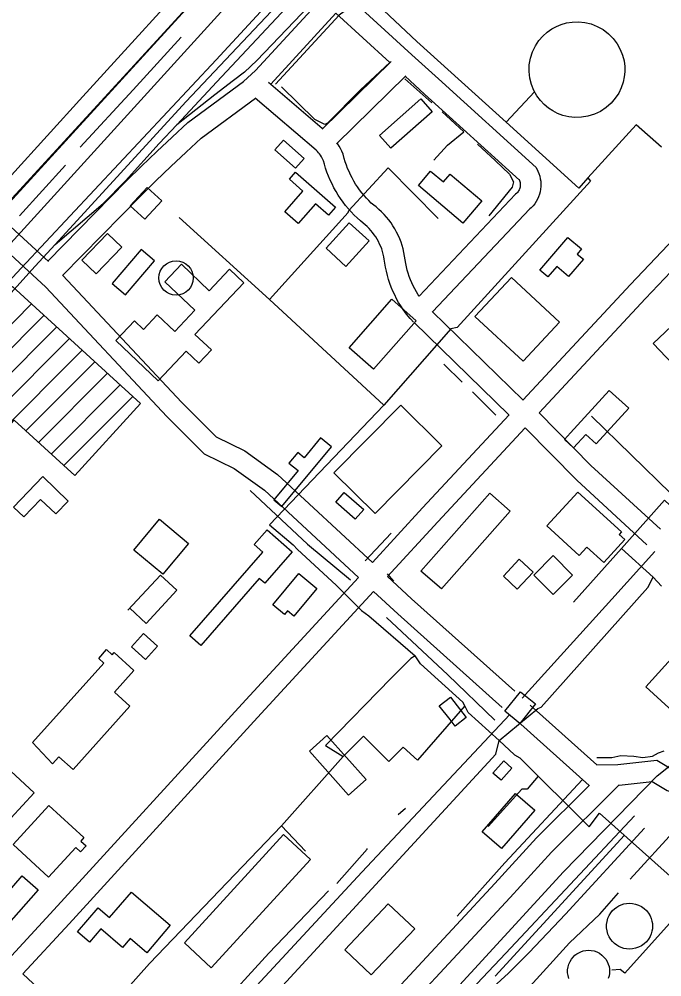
# Model space of a CAD drawing. Extents: x 3355677 to 3393573, y 612928 to 638357.
# Drawn here: x 3381754 to 3382690, y 621756 to 623152 of the extents above; entities that cross this region are included whole.
import ezdxf

# ---------------------------------------------------------------- set-up
doc = ezdxf.new("R2010")
doc.units = 0
for name, color, linetype in [('V-BLDG-OTLN', 7, 'Continuous'), ('V-DOMW-TANK', 7, 'Continuous'), ('V-RAIL-TRAK', 7, 'Continuous'), ('V-ROAD-CNTR', 7, 'Continuous'), ('V-SITE-OTLN', 7, 'Continuous'), ('V-TOPO-SHOR', 7, 'Continuous'), ('V-UTIL-LINE', 7, 'Continuous')]:
    doc.layers.add(name, color=color, linetype=linetype)

msp = doc.modelspace()

# ---------------------------------------------------------------- linework, layer by layer
at = {"layer": 'V-BLDG-OTLN'}
for p, q in [((3381632.8, 622597.8), (3381771.6, 622737.2)), ((3381651.3, 622580.9), (3381790, 622720.4)), ((3381669.8, 622564), (3381808.5, 622703.5)), ((3381688.3, 622547.2), (3381826.9, 622686.6)), ((3381706.8, 622530.3), (3381845.4, 622669.7)), ((3381763.4, 622551.8), (3381863.8, 622652.8)), ((3381781.9, 622534.9), (3381882.3, 622635.9)), ((3381800.4, 622518.1), (3381900.8, 622619)), ((3381818.8, 622501.2), (3381919.2, 622602.1))]:
    msp.add_line(p, q, dxfattribs=at)
for points in [[(3382278.8, 622982.9), (3382339.1, 623036.1), (3382355.6, 623017.3), (3382295.4, 622964.2)], [(3382156.6, 622935.1), (3382126.5, 622961.7), (3382138.9, 622975.8), (3382169.1, 622949.2)], [(3382400.5, 622854.9), (3382335.7, 622909.8), (3382353.4, 622930.7), (3382372.1, 622914.9), (3382381.9, 622926.4), (3382428, 622887.3)], [(3382140.7, 622871.3), (3382167.2, 622901.4), (3382147.5, 622918.9), (3382156.6, 622929.2), (3382214.5, 622878), (3382204.4, 622866.5), (3382185.7, 622883), (3382160.2, 622854.1)], [(3381915.7, 622880.2), (3381936.9, 622860.7), (3381961.4, 622887.4), (3381940.1, 622906.9)], [(3382200.9, 622818.2), (3382234.6, 622855.4), (3382263.6, 622829), (3382230, 622791.8)], [(3381903.3, 622819.9), (3381866.1, 622781), (3381845.2, 622800.9), (3381882.4, 622839.8)], [(3382512.7, 622786.3), (3382553.5, 622834.1), (3382573.3, 622817.2), (3382567.1, 622809.8), (3382576, 622802.2), (3382554.5, 622777), (3382537.2, 622791.8), (3382524.1, 622776.5)], [(3381931.6, 622816.4), (3381889.1, 622766.8), (3381908.5, 622750.2), (3381951, 622799.8)], [(3381894.4, 622683.5), (3381956.4, 622625.1), (3381996.9, 622668), (3382015.6, 622650.4), (3382033.9, 622669.9), (3382009.8, 622692.6), (3382080.9, 622768), (3382060.2, 622787.5), (3382030.8, 622756.3), (3381990.1, 622794.8), (3381966, 622769.3), (3382009.8, 622728), (3381980.5, 622696.8), (3381954.8, 622721), (3381934.9, 622699.9), (3381921.7, 622712.5)], [(3382418, 622718.9), (3382471, 622775.8), (3382541.1, 622710.5), (3382488.1, 622653.6)], [(3381744, 622762.5), (3381930.6, 622591.7), (3381834.7, 622486.7), (3381746.3, 622567.4), (3381709.9, 622527.4), (3381586, 622640.5), (3381603.5, 622659.6), (3381614.1, 622649.9), (3381636.3, 622674.2), (3381649.8, 622661.8)], [(3382234.6, 622672.9), (3382296.6, 622743.8), (3382332.2, 622712.6), (3382270.2, 622641.7)], [(3382713.2, 622712.9), (3382836.5, 622583.3), (3382801.2, 622549.7), (3382677.9, 622679.4)], [(3382557, 622548.9), (3382613.7, 622610.9), (3382642, 622585), (3382594.6, 622533), (3382579.6, 622546.7), (3382561.6, 622526.9), (3382548.2, 622539.2)], [(3382369.9, 622530.1), (3382272.4, 622431.2), (3382212.4, 622490.5), (3382309.9, 622589.3)], [(3382160.1, 622493.9), (3382124.7, 622451.4), (3382136.4, 622441.7), (3382208.7, 622528.5), (3382193, 622541.6), (3382169.1, 622512.8), (3382159.8, 622520.5), (3382146.9, 622505)], [(3381745.6, 622440.8), (3381788.1, 622485.1), (3381825.1, 622449.5), (3381807.1, 622430.7), (3381785, 622451.9), (3381760.5, 622426.5)], [(3382227.5, 622462.1), (3382255.8, 622437.3), (3382243.4, 622423.1), (3382215.1, 622447.9)], [(3382339, 622347.5), (3382439.4, 622461.1), (3382469.2, 622434.7), (3382369.3, 622321.7)], [(3382567.7, 622462.6), (3382631.3, 622404.4), (3382628.1, 622400.9), (3382636.4, 622393.4), (3382605.9, 622360), (3382581.2, 622382.5), (3382570, 622370.2), (3382522.7, 622413.3)], [(3381958.2, 622423.1), (3382000.7, 622387.7), (3381963.2, 622342.7), (3381920.7, 622378.1)], [(3382002.5, 622253), (3382108.8, 622375.2), (3382096.3, 622386.1), (3382114.9, 622407.5), (3382151.6, 622375.6), (3382111.7, 622329.7), (3382103.6, 622336.7), (3382018.6, 622239)], [(3382459.6, 622339.8), (3382482.6, 622364.6), (3382502.7, 622345.9), (3382479.7, 622321.1)], [(3382503.7, 622341.6), (3382532, 622313.3), (3382560.3, 622341.6), (3382532, 622369.9)], [(3382123.2, 622298.4), (3382161.5, 622344.1), (3382187.7, 622322.2), (3382153.9, 622281.8), (3382144.9, 622289.4), (3382140.4, 622284)], [(3381912.1, 622290.2), (3381959.9, 622341.6), (3381983.7, 622319.5), (3381938.6, 622271), (3381914.8, 622293.1)], [(3381917.4, 622237.1), (3381935.1, 622256.5), (3381955.4, 622238.1), (3381937.7, 622218.6)], [(3381773.3, 622097.5), (3381877.2, 622213.2), (3381869.6, 622220), (3381881, 622232.8), (3381889.3, 622225.4), (3381892, 622228.4), (3381920.9, 622202.5), (3381892.4, 622170.7), (3381915.1, 622150.4), (3381832.2, 622058.1), (3381811.7, 622076.5), (3381802.4, 622066.1)], [(3382666.8, 622178.6), (3382704, 622219.3), (3382739.4, 622187), (3382713.5, 622158.7), (3382723.2, 622149.9), (3382711.9, 622137.5)], [(3382381.7, 622130.8), (3382366, 622150.8), (3382382.3, 622163.5), (3382405.2, 622134), (3382389, 622121.3)], [(3382461.3, 622143.2), (3382484.4, 622171.5), (3382506.3, 622153.7), (3382483.3, 622125.3)], [(3382202.3, 622107.4), (3382259.3, 622043.3), (3382233.8, 622020.5), (3382176.7, 622084.6)], [(3382444.1, 622052.7), (3382459.8, 622070.5), (3382471.6, 622060.1), (3382456, 622042.3)], [(3381775.5, 622024), (3381724.1, 621968.3), (3381690.1, 621999.7), (3381741.5, 622055.4)], [(3382505, 621998.9), (3382456.4, 621943), (3382428.6, 621967.2), (3382477.2, 622023)], [(3381744.8, 621948.6), (3381797, 622005.4), (3381848, 621958.7), (3381843.4, 621953.7), (3381851.2, 621946.6), (3381843.3, 621938), (3381836.3, 621944.4), (3381796.6, 621901.1)], [(3381994.5, 621805.2), (3382138.8, 621963), (3382178.3, 621926.8), (3382033.7, 621768.6)], [(3381711.7, 621849.8), (3381758.3, 621902.7), (3381781.3, 621882.5), (3381734.7, 621829.5)], [(3381885.5, 621842), (3381917.4, 621879.2), (3381973.9, 621830.8), (3381939.6, 621790.8), (3381915.4, 621811.6), (3381904.3, 621798.6), (3381872.6, 621825.7), (3381856, 621806.3), (3381838.6, 621821.2), (3381868.8, 621856.4)], [(3382330.1, 621825.5), (3382266.6, 621758.6), (3382228.1, 621795.1), (3382291.5, 621862.1)]]:
    msp.add_lwpolyline(points, close=True, dxfattribs=at)
at = {"layer": 'V-DOMW-TANK'}
for points in [[(3382536.6, 623141.8), (3382543.7, 623144.7), (3382551.4, 623146.9), (3382559.8, 623148.2), (3382568.7, 623148.5), (3382577.9, 623147.6), (3382587.2, 623145.4), (3382596.2, 623141.9), (3382604.8, 623137.1), (3382612.7, 623131.1), (3382619.5, 623124.2), (3382625.3, 623116.5), (3382629.8, 623108.3), (3382633.1, 623099.9), (3382635.2, 623091.5), (3382636.2, 623083.4), (3382636.3, 623075.6), (3382635.6, 623068.1), (3382633.9, 623060.4), (3382631.2, 623052.4), (3382627.5, 623044.6), (3382622.5, 623036.9), (3382616.3, 623029.7), (3382609.1, 623023.3), (3382600.9, 623017.9), (3382592, 623013.7), (3382582.6, 623010.8), (3382573.1, 623009.2), (3382563.7, 623009), (3382554.6, 623009.9), (3382546.1, 623012), (3382538.2, 623014.9), (3382531.2, 623018.5), (3382524.9, 623022.7), (3382518.9, 623027.7), (3382513.3, 623033.6), (3382508.1, 623040.5), (3382503.7, 623048.4), (3382500.2, 623057.1), (3382497.9, 623066.4), (3382496.8, 623076.1), (3382497.1, 623085.9), (3382498.8, 623095.6), (3382501.8, 623104.9), (3382506, 623113.4), (3382511.1, 623121.1), (3382517, 623127.8), (3382523.3, 623133.5), (3382529.9, 623138.1)], [(3382676.8, 621829.5), (3382676.6, 621825.8), (3382675.9, 621822), (3382674.8, 621818.1), (3382673.1, 621814.2), (3382670.8, 621810.4), (3382667.9, 621806.8), (3382664.6, 621803.6), (3382660.7, 621800.9), (3382656.5, 621798.7), (3382652.1, 621797.2), (3382647.6, 621796.3), (3382643.1, 621796), (3382638.8, 621796.3), (3382634.7, 621797.1), (3382630.9, 621798.3), (3382627.6, 621799.9), (3382624.5, 621801.8), (3382621.4, 621804.1), (3382618.6, 621806.9), (3382615.9, 621810.1), (3382613.6, 621813.9), (3382611.8, 621818), (3382610.5, 621822.5), (3382609.8, 621827.1), (3382609.8, 621831.9), (3382610.5, 621836.5), (3382611.8, 621841), (3382613.6, 621845.1), (3382615.9, 621848.9), (3382618.6, 621852.1), (3382621.4, 621854.9), (3382624.5, 621857.2), (3382627.6, 621859.1), (3382630.9, 621860.7), (3382634.7, 621861.9), (3382638.8, 621862.7), (3382643.1, 621863), (3382647.6, 621862.7), (3382652.1, 621861.8), (3382656.5, 621860.3), (3382660.7, 621858.1), (3382664.6, 621855.4), (3382667.9, 621852.2), (3382670.8, 621848.6), (3382673.1, 621844.8), (3382674.8, 621840.9), (3382675.9, 621837), (3382676.6, 621833.2)]]:
    msp.add_lwpolyline(points, close=True, dxfattribs=at)
msp.add_lwpolyline([(3382554.8, 621753.3), (3382553.6, 621757.4), (3382553, 621761.6), (3382553, 621765.9), (3382553.6, 621770.2), (3382554.8, 621774.3), (3382556.5, 621778), (3382558.6, 621781.5), (3382561, 621784.4), (3382563.6, 621787), (3382566.4, 621789.1), (3382569.2, 621790.8), (3382572.3, 621792.2), (3382575.7, 621793.3), (3382579.4, 621794.1), (3382583.3, 621794.4), (3382587.4, 621794.1), (3382591.6, 621793.3), (3382595.6, 621791.9), (3382599.4, 621789.9), (3382602.9, 621787.4), (3382606, 621784.5), (3382608.6, 621781.2), (3382610.7, 621777.8), (3382612.3, 621774.2), (3382613.3, 621770.6), (3382613.9, 621767.1), (3382614.1, 621763.8), (3382613.9, 621760.5), (3382613.3, 621757), (3382612.3, 621753.4)], dxfattribs=at)
msp.add_circle((3381982.4, 622774.9), 25.1, dxfattribs=at)
at = {"layer": 'V-RAIL-TRAK'}
for points in [[(3382636, 623747.2), (3382382.6, 623463.8), (3382040.6, 623093.2), (3381757, 622789.9), (3381604.4, 622626)], [(3381617.7, 622615.6), (3381776.9, 622791.9), (3381806.1, 622823.8), (3381996.4, 623031.7), (3382212.1, 623261), (3382473, 623548.2), (3382646.4, 623736.8)], [(3381806.1, 622823.8), (3381875.9, 622883.6), (3381908.9, 622916.8), (3381957.8, 622970.8), (3381983.4, 622998.3), (3382041.7, 623060.8), (3382244.2, 623277.9), (3382536.3, 623599.2), (3382653.1, 623725.2)], [(3382492.1, 623517.8), (3382219.8, 623217.3), (3382100.2, 623092.2), (3382082.3, 623075.1), (3382066.3, 623062.8), (3382038.9, 623041.9), (3381983.4, 622998.3)], [(3381712, 620998.9), (3381889.3, 621190.2), (3382103.1, 621425.2), (3382209.1, 621540.4), (3382325.5, 621666.9), (3382546.9, 621908.6), (3382683.7, 622048.8), (3382709.9, 622069.8), (3382737, 622090.7), (3382775, 622120), (3382827.8, 622160.8), (3382860.8, 622187.4), (3382884.5, 622210.3), (3382937.1, 622268.9), (3383102.1, 622448.3), (3383416.6, 622789.3), (3383577.8, 622964.5), (3383591.8, 622979.8), (3383670.9, 623067)], [(3382650.6, 621990.2), (3382463.1, 621790.2), (3382403.8, 621727.6), (3382307.6, 621624.3)], [(3382209.1, 621540.4), (3382284.1, 621604.4), (3382307.6, 621624.3), (3382337.8, 621649.9), (3382427.4, 621724.9), (3382467, 621760.9), (3382497.1, 621791.2), (3382549.9, 621847.2), (3382664.8, 621972.3)]]:
    msp.add_lwpolyline(points, dxfattribs=at)
at = {"layer": 'V-ROAD-CNTR'}
for p, q in [((3382195.5, 622992.1), (3382295.7, 623090.6)), ((3382216.3, 622970.5), (3382317.4, 623069.9)), ((3382488.2, 622596.6), (3382355.7, 622725.8)), ((3382467.3, 622575.1), (3382329.2, 622709.7))]:
    msp.add_line(p, q, dxfattribs=at)
for points in [[(3379694.1, 620644.7), (3382536, 623757.6), (3384147.2, 625535.2)], [(3380013.2, 620986.8), (3380148, 621136.8), (3380307.2, 621312.1), (3380410.1, 621425.4), (3380539.8, 621568.4), (3380711.1, 621757.1), (3380717.8, 621764.6), (3381051.2, 622131.5), (3381182.7, 622275.5), (3381362.7, 622472.6), (3381699.8, 622844.3), (3382051.2, 623227.4), (3382358.9, 623567.6), (3382672.3, 623912.5), (3382981.9, 624250.8), (3383331.4, 624635.8), (3383600.2, 624929.2), (3383887.9, 625245.4), (3384037.4, 625414), (3384076, 625457.5)], [(3382487.5, 622596.5), (3382644.4, 622765.4), (3382935.7, 623072.3), (3383130.6, 623304.5), (3383436.5, 623628.2), (3383698.9, 623914.4), (3384176.8, 624433.6), (3384206.3, 624465.3)], [(3382098.2, 623077.7), (3382213.6, 623203.2), (3382326, 623100.5), (3382364.8, 623065.1), (3382507.1, 622936.1), (3382509.8, 622930.7), (3382511.2, 622927.2), (3382512.4, 622923.5), (3382513.2, 622919.7), (3382513.8, 622915.9), (3382514, 622912.1), (3382513.9, 622908.2), (3382513.6, 622904.4), (3382512.9, 622900.6), (3382511.9, 622896.9), (3382510.6, 622893.3), (3382509, 622889.8), (3382507.1, 622886.4), (3382505, 622883.2), (3382502.6, 622880.2), (3382500, 622877.4), (3382498, 622875.5), (3382355.9, 622725.5)], [(3382120.3, 623057.4), (3382215.4, 623160.9), (3382294, 623089.1)], [(3381795.4, 622799.4), (3381910.1, 622916.5), (3381932.1, 622938), (3381954.2, 622959.3), (3381976.5, 622980.4), (3381999.6, 623001.8), (3382080.5, 623061.3), (3382098.2, 623077.7)], [(3382195.5, 622993), (3382117.2, 623060)], [(3382316.1, 623069), (3382344.6, 623042.9), (3382482.8, 622917.6), (3382482.4, 622918.3), (3382483, 622917), (3382483.4, 622915.6), (3382483.7, 622914.3), (3382483.9, 622912.9), (3382484, 622911.4), (3382484, 622910), (3382483.8, 622908.6), (3382483.6, 622907.2), (3382483.2, 622905.8), (3382482.7, 622904.5), (3382482.2, 622903.2), (3382481.5, 622902), (3382480.7, 622900.8), (3382479.8, 622899.7), (3382478.8, 622898.6), (3382477, 622896.9), (3382336.4, 622748.5)], [(3381816.8, 622778.4), (3381931.3, 622895.3), (3381953, 622916.5), (3381974.9, 622937.6), (3381997, 622958.5), (3382018.8, 622978.7), (3382098.3, 623037.1)], [(3382328.6, 622710.3), (3382324.7, 622714.6), (3382323.7, 622715.7), (3382320.7, 622719.3), (3382316.9, 622724.1), (3382313.3, 622729), (3382309.9, 622734.1), (3382306.7, 622739.3), (3382303.7, 622744.7), (3382301, 622750.1), (3382298.4, 622755.7), (3382296, 622761.3), (3382293.9, 622767), (3382292, 622772.9), (3382290.3, 622778.7), (3382288.8, 622784.7), (3382287.5, 622790.7), (3382286.5, 622796.7), (3382285.8, 622802.1), (3382285.1, 622805.8), (3382284.3, 622809.7), (3382283.2, 622813.4), (3382282, 622817.2), (3382280.6, 622820.8), (3382279, 622824.4), (3382277.2, 622827.9), (3382275.4, 622831.3), (3382273.3, 622834.7), (3382271.1, 622837.9), (3382268.8, 622841.1), (3382266.3, 622844.1), (3382263.7, 622847), (3382260.9, 622849.8), (3382258, 622852.5), (3382255, 622855), (3382251.1, 622858), (3382246.3, 622862.4), (3382241.9, 622866.7), (3382237.6, 622871.2), (3382233.5, 622875.9), (3382229.5, 622880.7), (3382225.8, 622885.6), (3382222.2, 622890.7), (3382218.8, 622895.8), (3382215.5, 622901.1), (3382212.5, 622906.5), (3382209.7, 622912.1), (3382207, 622917.7), (3382204.6, 622923.4), (3382202.3, 622929.2), (3382200.3, 622935), (3382198.5, 622940.9), (3382197.2, 622945.8), (3382196.4, 622947.6), (3382195.4, 622949.7), (3382194.2, 622951.8), (3382193, 622953.8), (3382191.5, 622955.8), (3382190, 622957.6), (3382188.4, 622959.4), (3382186.6, 622961.1), (3382097.7, 623037.2)], [(3382336.6, 622748.3), (3382335.2, 622750.3), (3382332.6, 622754.5), (3382330.2, 622758.9), (3382327.9, 622763.3), (3382325.8, 622767.8), (3382323.9, 622772.4), (3382322.2, 622777), (3382320.6, 622781.7), (3382319.2, 622786.5), (3382318, 622791.3), (3382317, 622796.2), (3382316.2, 622801.1), (3382315.5, 622806.7), (3382314.5, 622812), (3382313.3, 622817.2), (3382311.9, 622822.2), (3382310.2, 622827.3), (3382308.3, 622832.2), (3382306.2, 622837.1), (3382303.8, 622841.8), (3382301.3, 622846.4), (3382298.5, 622850.9), (3382295.6, 622855.3), (3382292.4, 622859.6), (3382289, 622863.7), (3382285.5, 622867.6), (3382281.8, 622871.4), (3382277.9, 622874.9), (3382273.9, 622878.4), (3382270.4, 622881), (3382266.9, 622884.2), (3382263.3, 622887.8), (3382259.7, 622891.5), (3382256.3, 622895.4), (3382253, 622899.3), (3382249.9, 622903.4), (3382246.9, 622907.6), (3382244.1, 622911.9), (3382241.4, 622916.3), (3382238.9, 622920.8), (3382236.6, 622925.3), (3382234.4, 622930), (3382232.4, 622934.7), (3382230.5, 622939.5), (3382228.8, 622944.3), (3382227.3, 622949.3), (3382225.7, 622955.4), (3382223.9, 622959.7), (3382222.1, 622963.5), (3382220, 622967.2), (3382217.8, 622970.8), (3382216.8, 622972.1)], [(3381722.6, 622866.5), (3381796.3, 622798.7)], [(3381702.3, 622844.4), (3381792.4, 622761.5), (3381968.8, 622573), (3382023.3, 622518.4), (3382067.1, 622496.9), (3382111.3, 622465.2), (3382248.2, 622338.1)], [(3382511.4, 622578.2), (3382666.3, 622744.8), (3382712.5, 622793.5)], [(3381817.4, 622778.7), (3381990.4, 622593.9), (3382041, 622543.1), (3382082.5, 622522.7), (3382130.3, 622488.4), (3382268.5, 622360.1)], [(3382268.5, 622360.1), (3382341.7, 622439.6), (3382467.6, 622575.1)], [(3382511.4, 622578.2), (3382587, 622501.6), (3382688.2, 622408.4)], [(3382290.5, 622339.7), (3382363.8, 622419.3), (3382491, 622556.2)], [(3382491, 622556.2), (3382566.2, 622480.1), (3382668.3, 622385.9)], [(3382486.7, 622161.8), (3382617.4, 622306.3), (3382679.9, 622376)], [(3381737, 621780.4), (3381804.3, 621853.2), (3382078.8, 622154), (3382248.2, 622338.1)], [(3382290.5, 622339.7), (3382325.6, 622307.1), (3382476.1, 622172.1)], [(3381758.9, 621759.9), (3381826.4, 621832.9), (3382100.9, 622133.8), (3382270.2, 622317.7)], [(3382270.2, 622317.7), (3382305.4, 622285), (3382457.7, 622148.3)], [(3382498.4, 622152), (3382595.6, 622064.8), (3382626.4, 622065.3), (3382683.2, 622071.7), (3382711, 622054.5), (3382745.4, 622043.1), (3382775.9, 622026.8), (3382812.6, 621992.5), (3382956.8, 621858.9), (3383146, 621683), (3383172.8, 621656.2), (3383188.2, 621638.4), (3383189.7, 621621.5), (3383186.7, 621600.2), (3383153.8, 621567.1), (3382996.2, 621398.1)], [(3381951.7, 621581.1), (3382044.6, 621683.2), (3382253.1, 621908.1), (3382468.8, 622138)], [(3382479.8, 622128.4), (3382584.2, 622034.6)], [(3382627.8, 622035.3), (3382628.3, 622035.3), (3382676.2, 622040.7), (3382698.2, 622027.2), (3382733.5, 622015.4), (3382758.2, 622002.2), (3382792.1, 621970.5), (3382936.4, 621836.9), (3382991.4, 621785.8)], [(3382584.7, 622035), (3382507.6, 621958.2), (3382447, 621891.5), (3382223.6, 621650.6), (3382063.1, 621481)], [(3382627.9, 622035.8), (3382529.3, 621937.4), (3382469.1, 621871.2), (3382245.5, 621630.1), (3382085.2, 621460.7)], [(3381758.9, 621759.9), (3381899.3, 621628.5), (3381940.1, 621591.7)]]:
    msp.add_lwpolyline(points, dxfattribs=at)
at = {"layer": 'V-SITE-OTLN'}
msp.add_line((3381719, 622801.3), (3382628.3, 623801.4), dxfattribs=at)
at = {"layer": 'V-TOPO-SHOR'}
for p, q in [((3382315.8, 623065.5), (3382354.9, 623030.5)), ((3382370.1, 623017.2), (3382401.6, 622987.8)), ((3381754.3, 622865.4), (3381821.2, 622939.3)), ((3382399.2, 622622.8), (3382372.6, 622649.2)), ((3382448.5, 622574.6), (3382414.4, 622608.6)), ((3382258, 622362.1), (3382295.8, 622402.9)), ((3382299.8, 622332.9), (3382290.3, 622343.3)), ((3382306.1, 621992.3), (3382316.5, 622001.8))]:
    msp.add_line(p, q, dxfattribs=at)
for points in [[(3382127.9, 623345.5), (3382034.6, 623246), (3381846.3, 623039.5), (3381638.2, 622810.2), (3381448, 622599.9), (3381389.9, 622539.5)], [(3381842.8, 622965.8), (3381920, 623049.2), (3381989.7, 623125.9)], [(3382293.9, 623089.2), (3382251.2, 623049.2), (3382202.9, 623000.5), (3382199.1, 622998.6), (3382184.8, 623006.2), (3382136.2, 623053.6)], [(3382358, 622946.8), (3382377.9, 622968.8), (3382401.6, 622987.8)], [(3382421.6, 622969.8), (3382447.3, 622946.2), (3382468.3, 622926.3), (3382474, 622914.9), (3382472.1, 622907.3), (3382438, 622865.4)], [(3382090.2, 622464.8), (3382173.7, 622386.5), (3382236.4, 622334.6)], [(3382446.7, 622129.9), (3382378.4, 622196), (3382289.2, 622279.9)], [(3382595.5, 622075.5), (3382617.2, 622075.6), (3382630.5, 622078.4), (3382649.4, 622077.6), (3382662.6, 622075.7), (3382676.8, 622077.6), (3382685.3, 622082.4), (3382693.8, 622085.3)], [(3382391.8, 621844), (3382461.6, 621921.8), (3382574.7, 622043.3)], [(3382644, 621898.2), (3382711.8, 621972.1), (3382732.5, 621996.7), (3382741, 621999.5), (3382756.2, 621985.4), (3382830.1, 621919.5)], [(3382216.5, 621891.7), (3382260.9, 621942), (3382260.9, 621942.9)], [(3382041.1, 621706.6), (3382117.5, 621790.1), (3382204.3, 621881.2)], [(3382413.3, 621644.2), (3382483.9, 621725.7), (3382555.5, 621805.3), (3382599.7, 621847), (3382627, 621878.3)]]:
    msp.add_lwpolyline(points, dxfattribs=at)
at = {"layer": 'V-UTIL-LINE'}
for p, q in [((3382463.3, 623001.9), (3382504.7, 623046.4)), ((3382118.4, 622743.7), (3381986.9, 622863.1)), ((3382703.4, 622460.7), (3382588, 622573.5)), ((3382635.7, 621962.3), (3382447.3, 621756.4))]:
    msp.add_line(p, q, dxfattribs=at)
for points in [[(3382490.4, 623401.8), (3382485.7, 623395.1), (3382453.5, 623422.4), (3382316.9, 623271.7), (3382319.7, 623265.1), (3382253.3, 623193.2), (3382227.4, 623163.7), (3382219.9, 623158), (3382127.5, 623057.6)], [(3382582.6, 622920.9), (3382569.4, 622905.8), (3382463.3, 623001.9), (3382333.4, 623119.6), (3382268.9, 623179.9), (3382253.3, 623193.2), (3382235.8, 623208.2)], [(3382689.8, 622965.9), (3382652.7, 622998.1), (3382582.6, 622920.9), (3382586.4, 622916.2), (3382392.2, 622702.8), (3382382.7, 622700.8), (3382285.2, 622589.3), (3382118.4, 622743.7), (3382233, 622870.5), (3382234, 622873.3), (3382291.7, 622935.3), (3382364.2, 622861.4)], [(3382285.2, 622589.3), (3382118.5, 622414.9), (3382152.8, 622385.6), (3382159.4, 622379), (3382215.7, 622326.9), (3382219.5, 622323.1), (3382252.8, 622289.9), (3382263.3, 622282.3), (3382331, 622223.6), (3382324.3, 622219.8), (3382302.5, 622197.9), (3382295.9, 622191.2), (3382200.2, 622093), (3382225.9, 622077), (3382135.9, 621976), (3382171.2, 621939)], [(3382631.7, 622380.4), (3382694.2, 622450.9), (3382810.5, 622342)], [(3382677.5, 622338.7), (3382631.7, 622380.4), (3382561.6, 622302.2)], [(3382453, 622100.5), (3382509.8, 622147.2), (3382514.6, 622149.1), (3382669.9, 622323.5), (3382677.5, 622338.7), (3382689.9, 622325.4)], [(3382403.4, 622150.7), (3382400.5, 622156.4), (3382338.6, 622212.2), (3382331, 622223.6)], [(3382135.9, 621976), (3381943.6, 621774.9), (3381828.1, 621645.3), (3381826.2, 621640.5), (3381805.4, 621615.8), (3381916.9, 621517.3), (3381927.3, 621517.3), (3381986, 621584), (3381990.8, 621583.1), (3382448.3, 622080.5), (3382453, 622100.5), (3382408.2, 622141.2), (3382403.4, 622150.7), (3382334.3, 622071.6), (3382313.3, 622090.5), (3382292.5, 622069.6), (3382255.3, 622106.5), (3382225.9, 622077)], [(3382453, 622100.5), (3382475.8, 622079.6), (3382483.4, 622074.9), (3382584.5, 621974.5), (3382599.6, 621994.5), (3382805.4, 621810.7), (3382797.9, 621793.6), (3382796, 621791.7), (3382566.8, 621543.9), (3382567.8, 621531.6), (3382515.7, 621473.5), (3382552.8, 621439.4)], [(3382510.1, 622048.4), (3382494, 622029.3), (3382486.4, 622029.3), (3382437.2, 621975)], [(3382736.6, 621872.2), (3382636.2, 621760.7), (3382629.6, 621766.4), (3382617.2, 621765.4)]]:
    msp.add_lwpolyline(points, dxfattribs=at)

doc.saveas('drawing.dxf')
